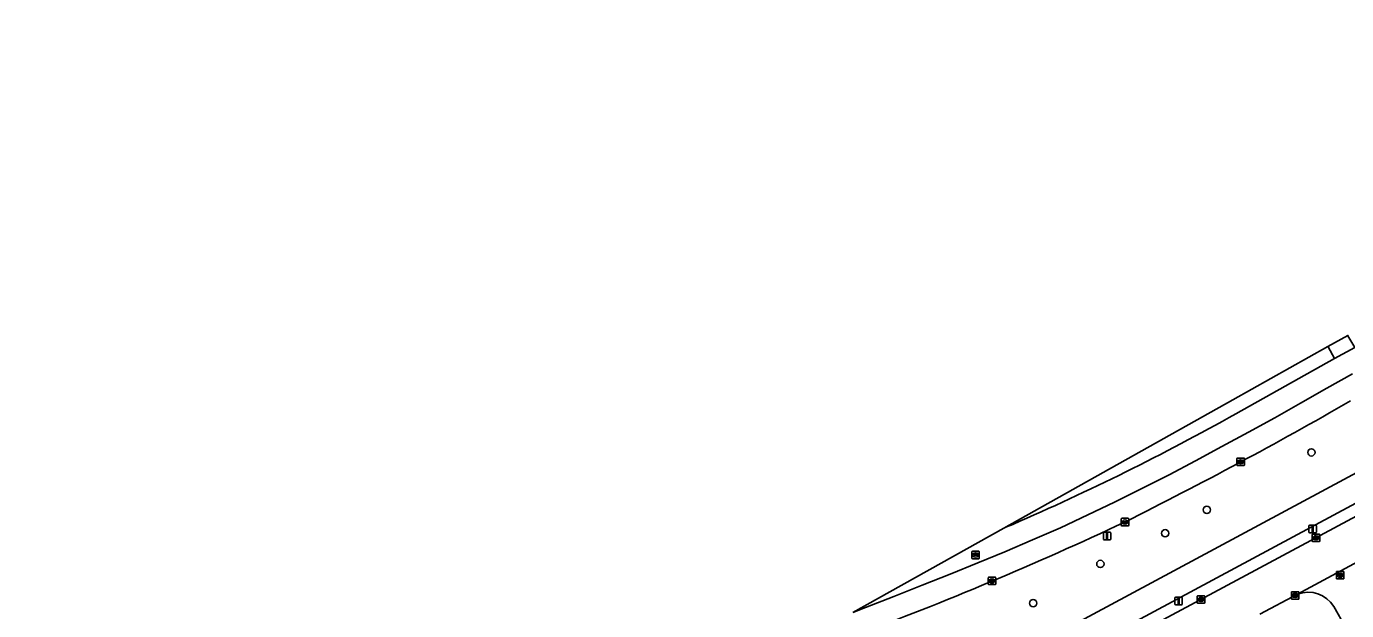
# Model space of a CAD drawing. Extents: x 157793 to 159380, y 380877 to 382313.
# Drawn here: x 158875.5 to 159052.3, y 382069.7 to 382148 of the extents above; entities that cross this region are included whole.
import ezdxf

# ---------------------------------------------------------------- set-up
doc = ezdxf.new("R2010")
doc.units = 0
for name, color, linetype in [('IMGEO_Berm_groen', 7, 'Continuous'), ('IMGEO_Boom', 7, 'Continuous'), ('IMGEO_Fietspad_gesloten', 7, 'Continuous'), ('IMGEO_Kolk', 7, 'Continuous'), ('IMGEO_Lichtmast', 7, 'Continuous'), ('IMGEO_Rijbaan_lokaal_open', 7, 'Continuous'), ('IMGEO_Rijbaan_regionaal_gesloten', 7, 'Continuous'), ('IMGEO_Rioolput', 7, 'Continuous'), ('IMGEO_Voetpad_open', 7, 'Continuous')]:
    doc.layers.add(name, color=color, linetype=linetype)

msp = doc.modelspace()

# ---------------------------------------------------------------- linework, layer by layer
at = {"layer": 'IMGEO_Berm_groen'}
for points in [[(159049.82, 382105.1), (159037.1, 382097.97), (159006.39, 382080.78), (159006.77, 382080.95), (159007.6, 382081.29)], [(159037.48, 382096.1), (159050.71, 382103.51), (159049.84, 382105.07), (159049.82, 382105.1)], [(158881.48, 381995.29), (158888.97, 381999.62), (158897.96, 382004.55), (159057.93, 382090.51)]]:
    msp.add_lwpolyline(points, dxfattribs=at)
msp.add_lwpolyline([(159056.77, 382084.07), (159055.98, 382085.41), (158946.08, 382026.37), (158946.76, 382025.1), (158947.42, 382025.46)], close=True, dxfattribs=at)
for centre, radius, start, end in [((158761.63, 382603.89), 583.87, 296.55278, 299.91884), ((158879.4, 382377.53), 322.79, 293.4007, 299.3238), ((158818.01, 382517.62), 481.65, 290.4378, 295.1409)]:
    msp.add_arc(centre, radius, start, end, dxfattribs=at)
at = {"layer": 'IMGEO_Boom'}
for centre in [(159047.61, 382090.93), (159033.61, 382083.23), (159028.02, 382080.1), (159019.34, 382075.99), (159010.33, 382070.74)]:
    msp.add_circle(centre, 0.489, dxfattribs=at)
at = {"layer": 'IMGEO_Fietspad_gesloten'}
for points in [[(159055.98, 382085.41), (159058.62, 382086.85), (159059.61, 382087.38), (159057.93, 382090.51), (158897.96, 382004.55), (158888.97, 381999.62), (158881.48, 381995.29)], [(158875.47, 381987.33), (158881.21, 381991.01), (158886.04, 381993.98), (158898.81, 382000.86), (158907.71, 382005.78), (158912.66, 382008.42), (158945.02, 382025.8), (158945.7, 382024.54), (158946.76, 382025.1), (158946.08, 382026.37), (159055.98, 382085.41)]]:
    msp.add_lwpolyline(points, dxfattribs=at)
at = {"layer": 'IMGEO_Kolk'}
for p, q in [((159037.64, 382089.24), (159037.64, 382090.09)), ((159037.72, 382090.17), (159038.57, 382090.17)), ((159038.57, 382089.17), (159037.72, 382089.17)), ((159037.9, 382089.66), (159037.9, 382089.67)), ((159037.94, 382089.71), (159038.34, 382089.71)), ((159038.34, 382089.62), (159037.94, 382089.62)), ((159038.13, 382089.95), (159038.15, 382089.95)), ((159038.15, 382089.39), (159038.13, 382089.39)), ((159038.38, 382089.67), (159038.38, 382089.66)), ((159038.64, 382090.09), (159038.64, 382089.24)), ((159022.14, 382081.17), (159022.14, 382082.02)), ((159022.21, 382082.1), (159023.06, 382082.1)), ((159022.63, 382081.88), (159022.65, 382081.88)), ((159023.14, 382082.02), (159023.14, 382081.17)), ((159023.06, 382081.1), (159022.21, 382081.1)), ((159022.4, 382081.59), (159022.4, 382081.6)), ((159022.44, 382081.64), (159022.84, 382081.64)), ((159022.83, 382081.55), (159022.44, 382081.55)), ((159022.65, 382081.32), (159022.62, 382081.32)), ((159022.88, 382081.6), (159022.88, 382081.59)), ((159047.73, 382079.06), (159047.73, 382079.92)), ((159047.81, 382079.99), (159048.66, 382079.99)), ((159048.66, 382078.99), (159047.81, 382078.99)), ((159047.99, 382079.48), (159047.99, 382079.5)), ((159048.03, 382079.53), (159048.43, 382079.53)), ((159048.43, 382079.45), (159048.03, 382079.45)), ((159048.22, 382079.77), (159048.24, 382079.77)), ((159048.24, 382079.21), (159048.22, 382079.21)), ((159048.47, 382079.5), (159048.47, 382079.48)), ((159048.73, 382079.92), (159048.73, 382079.06)), ((159004.33, 382073.29), (159004.33, 382074.15)), ((159004.4, 382074.22), (159005.25, 382074.22)), ((159005.25, 382073.22), (159004.4, 382073.22)), ((159004.58, 382073.71), (159004.58, 382073.73)), ((159005.02, 382073.68), (159004.62, 382073.68)), ((159004.63, 382073.76), (159005.03, 382073.76)), ((159004.81, 382074), (159004.84, 382074)), ((159004.84, 382073.44), (159004.81, 382073.44)), ((159005.07, 382073.73), (159005.07, 382073.71)), ((159005.33, 382074.15), (159005.33, 382073.29)), ((159032.32, 382070.8), (159032.32, 382071.66)), ((159032.39, 382071.73), (159033.25, 382071.73)), ((159032.62, 382071.27), (159033.02, 382071.27)), ((159032.81, 382071.51), (159032.83, 382071.51)), ((159033.32, 382071.66), (159033.32, 382070.8)), ((159044.95, 382071.34), (159044.95, 382072.19)), ((159045.02, 382072.27), (159045.87, 382072.27)), ((159045.87, 382071.27), (159045.02, 382071.27)), ((159045.2, 382071.76), (159045.2, 382071.77)), ((159045.64, 382071.72), (159045.24, 382071.72)), ((159045.25, 382071.81), (159045.64, 382071.81)), ((159045.43, 382072.05), (159045.46, 382072.05)), ((159045.46, 382071.49), (159045.43, 382071.49)), ((159045.69, 382071.77), (159045.69, 382071.76)), ((159045.95, 382072.19), (159045.95, 382071.34)), ((159033.25, 382070.73), (159032.39, 382070.73)), ((159032.58, 382071.22), (159032.58, 382071.24)), ((159033.02, 382071.19), (159032.62, 382071.19)), ((159032.83, 382070.95), (159032.8, 382070.95)), ((159033.06, 382071.24), (159033.06, 382071.22))]:
    msp.add_line(p, q, dxfattribs=at)
for points in [[(159037.64, 382089.24), (159037.64, 382090.09)], [(159037.72, 382090.17), (159038.57, 382090.17)], [(159038.57, 382089.17), (159037.72, 382089.17)], [(159038.64, 382090.09), (159038.64, 382089.24)], [(159022.14, 382081.17), (159022.14, 382082.02)], [(159022.21, 382082.1), (159023.06, 382082.1)], [(159023.14, 382082.02), (159023.14, 382081.17)], [(159023.06, 382081.1), (159022.21, 382081.1)], [(159047.73, 382079.06), (159047.73, 382079.92)], [(159047.81, 382079.99), (159048.66, 382079.99)], [(159048.66, 382078.99), (159047.81, 382078.99)], [(159048.73, 382079.92), (159048.73, 382079.06)], [(159004.33, 382073.29), (159004.33, 382074.15)], [(159004.4, 382074.22), (159005.25, 382074.22)], [(159005.25, 382073.22), (159004.4, 382073.22)], [(159005.33, 382074.15), (159005.33, 382073.29)], [(159032.32, 382070.8), (159032.32, 382071.66)], [(159032.39, 382071.73), (159033.25, 382071.73)], [(159033.32, 382071.66), (159033.32, 382070.8)], [(159044.95, 382071.34), (159044.95, 382072.19)], [(159045.02, 382072.27), (159045.87, 382072.27)], [(159045.87, 382071.27), (159045.02, 382071.27)], [(159045.95, 382072.19), (159045.95, 382071.34)], [(159033.25, 382070.73), (159032.39, 382070.73)]]:
    msp.add_lwpolyline(points, dxfattribs=at)
for centre, radius, start, end in [((159037.72, 382090.09), 0.0765, 91.552, 178.448), ((159037.72, 382090.09), 0.0765, 91.552, 178.448), ((159037.72, 382089.24), 0.0765, 181.552, 268.448), ((159037.72, 382089.24), 0.0765, 181.552, 268.448), ((159037.94, 382089.67), 0.0403, 85.8775, 175.7526), ((159037.94, 382089.66), 0.0366, 178.938, 274.7102), ((159038.35, 382089.67), 0.0386, 1.7309, 96.639), ((159038.34, 382089.67), 0.043, 264.8664, 352.4533), ((159038.57, 382090.09), 0.0765, 1.552, 88.448), ((159038.57, 382090.09), 0.0765, 1.552, 88.448), ((159038.57, 382089.24), 0.0765, 271.552, 358.448), ((159038.57, 382089.24), 0.0765, 271.552, 358.448), ((159022.21, 382082.02), 0.0765, 91.552, 178.448), ((159022.21, 382082.02), 0.0765, 91.552, 178.448), ((159023.06, 382082.02), 0.0765, 1.552, 88.448), ((159023.06, 382082.02), 0.0765, 1.552, 88.448), ((159022.21, 382081.17), 0.0765, 181.552, 268.448), ((159022.21, 382081.17), 0.0765, 181.552, 268.448), ((159022.44, 382081.6), 0.0403, 85.8775, 175.7526), ((159022.43, 382081.59), 0.0366, 178.938, 274.7102), ((159022.84, 382081.6), 0.043, 264.8664, 352.4533), ((159022.84, 382081.6), 0.0386, 1.7309, 96.639), ((159023.06, 382081.17), 0.0765, 271.552, 358.448), ((159023.06, 382081.17), 0.0765, 271.552, 358.448), ((159047.81, 382079.92), 0.0765, 91.552, 178.448), ((159047.81, 382079.92), 0.0765, 91.552, 178.448), ((159047.81, 382079.07), 0.0765, 181.552, 268.448), ((159047.81, 382079.07), 0.0765, 181.552, 268.448), ((159048.03, 382079.49), 0.0403, 85.8775, 175.7526), ((159048.03, 382079.48), 0.0366, 178.938, 274.7102), ((159048.44, 382079.5), 0.0386, 1.7309, 96.639), ((159048.43, 382079.49), 0.043, 264.8664, 352.4533), ((159048.66, 382079.92), 0.0765, 1.552, 88.448), ((159048.66, 382079.92), 0.0765, 1.552, 88.448), ((159048.66, 382079.07), 0.0765, 271.552, 358.448), ((159048.66, 382079.07), 0.0765, 271.552, 358.448), ((159004.4, 382074.15), 0.0765, 91.552, 178.448), ((159004.4, 382074.15), 0.0765, 91.552, 178.448), ((159004.4, 382073.3), 0.0765, 181.552, 268.448), ((159004.4, 382073.3), 0.0765, 181.552, 268.448), ((159004.63, 382073.72), 0.0403, 85.8775, 175.7526), ((159004.62, 382073.71), 0.0366, 178.938, 274.7102), ((159005.03, 382073.72), 0.043, 264.8664, 352.4533), ((159005.03, 382073.73), 0.0386, 1.7309, 96.639), ((159005.25, 382074.15), 0.0765, 1.552, 88.448), ((159005.25, 382074.15), 0.0765, 1.552, 88.448), ((159005.25, 382073.3), 0.0765, 271.552, 358.448), ((159005.25, 382073.3), 0.0765, 271.552, 358.448), ((159032.4, 382071.66), 0.0765, 91.552, 178.448), ((159032.4, 382071.66), 0.0765, 91.552, 178.448), ((159032.62, 382071.23), 0.0403, 85.8775, 175.7526), ((159033.02, 382071.24), 0.0386, 1.7309, 96.639), ((159033.24, 382071.66), 0.0765, 1.552, 88.448), ((159033.24, 382071.66), 0.0765, 1.552, 88.448), ((159045.02, 382072.19), 0.0765, 91.552, 178.448), ((159045.02, 382072.19), 0.0765, 91.552, 178.448), ((159045.02, 382071.34), 0.0765, 181.552, 268.448), ((159045.02, 382071.34), 0.0765, 181.552, 268.448), ((159045.24, 382071.77), 0.0403, 85.8775, 175.7526), ((159045.24, 382071.76), 0.0366, 178.938, 274.7102), ((159045.65, 382071.77), 0.0386, 1.7309, 96.639), ((159045.65, 382071.77), 0.043, 264.8664, 352.4533), ((159045.87, 382072.19), 0.0765, 1.552, 88.448), ((159045.87, 382072.19), 0.0765, 1.552, 88.448), ((159045.87, 382071.34), 0.0765, 271.552, 358.448), ((159045.87, 382071.34), 0.0765, 271.552, 358.448), ((159032.4, 382070.81), 0.0765, 181.552, 268.448), ((159032.4, 382070.81), 0.0765, 181.552, 268.448), ((159032.61, 382071.22), 0.0366, 178.938, 274.7102), ((159033.02, 382071.23), 0.043, 264.8664, 352.4533), ((159033.24, 382070.81), 0.0765, 271.552, 358.448), ((159033.24, 382070.81), 0.0765, 271.552, 358.448)]:
    msp.add_arc(centre, radius, start, end, dxfattribs=at)
for centre, major_axis, ratio, start_param, end_param in [((159038.13, 382089.67), (-0.387, 0.002), 0.722429, 4.712389, 7.853982), ((159038.15, 382089.67), (-0.39, 0.002), 0.717154, 1.570796, 4.712389), ((159022.62, 382081.6), (-0.387, 0.002), 0.722429, 4.712389, 7.853982), ((159022.65, 382081.6), (-0.39, 0.002), 0.717154, 1.570796, 4.712389), ((159048.22, 382079.49), (-0.387, 0.002), 0.722429, 4.712389, 7.853982), ((159048.24, 382079.49), (-0.39, 0.002), 0.717154, 1.570796, 4.712389), ((159004.81, 382073.72), (-0.387, 0.002), 0.722429, 4.712389, 7.853982), ((159004.84, 382073.72), (-0.39, 0.002), 0.717154, 1.570796, 4.712389), ((159032.81, 382071.23), (-0.387, 0.002), 0.722429, 4.712389, 7.853982), ((159032.83, 382071.23), (-0.39, 0.002), 0.717154, 1.570796, 4.712389), ((159045.43, 382071.77), (-0.387, 0.002), 0.722429, 4.712389, 7.853982), ((159045.46, 382071.77), (-0.39, 0.002), 0.717154, 1.570796, 4.712389)]:
    msp.add_ellipse(centre, major_axis=major_axis, ratio=ratio, start_param=start_param, end_param=end_param, dxfattribs=at)
at = {"layer": 'IMGEO_Lichtmast'}
for p, q in [((159019.74, 382079.34), (159019.74, 382080.14)), ((159019.74, 382080.14), (159019.74, 382079.34)), ((159019.84, 382080.24), (159020.63, 382080.24)), ((159020.63, 382080.24), (159019.84, 382080.24)), ((159020.73, 382080.14), (159020.73, 382079.34)), ((159020.73, 382079.34), (159020.73, 382080.14)), ((159047.29, 382080.27), (159047.29, 382081.07)), ((159047.29, 382081.07), (159047.29, 382080.27)), ((159047.39, 382081.17), (159048.18, 382081.17)), ((159048.18, 382081.17), (159047.39, 382081.17)), ((159048.18, 382080.17), (159047.39, 382080.17)), ((159047.39, 382080.17), (159048.18, 382080.17)), ((159048.28, 382081.07), (159048.28, 382080.27)), ((159048.28, 382080.27), (159048.28, 382081.07)), ((159020.63, 382079.24), (159019.84, 382079.24)), ((159019.84, 382079.24), (159020.63, 382079.24)), ((159029.33, 382070.62), (159029.33, 382071.42)), ((159029.33, 382071.42), (159029.33, 382070.62)), ((159029.43, 382071.52), (159030.22, 382071.52)), ((159030.22, 382071.52), (159029.43, 382071.52)), ((159030.32, 382071.42), (159030.32, 382070.62)), ((159030.32, 382070.62), (159030.32, 382071.42)), ((159030.22, 382070.52), (159029.43, 382070.52)), ((159029.43, 382070.52), (159030.22, 382070.52))]:
    msp.add_line(p, q, dxfattribs=at)
for points in [[(159020.16, 382080.11), (159020.31, 382080.11), (159020.31, 382079.36), (159020.16, 382079.36), (159020.16, 382080.11)], [(159047.71, 382081.04), (159047.86, 382081.04), (159047.86, 382080.29), (159047.71, 382080.29), (159047.71, 382081.04)], [(159029.75, 382071.39), (159029.9, 382071.39), (159029.9, 382070.64), (159029.75, 382070.64), (159029.75, 382071.39)]]:
    msp.add_lwpolyline(points, dxfattribs=at)
for centre, start, end in [((159019.84, 382080.14), 90, 180), ((159019.84, 382080.14), 90, 180), ((159020.63, 382080.14), 0, 90), ((159020.63, 382080.14), 360, 90), ((159047.39, 382081.07), 90, 180), ((159047.39, 382081.07), 90, 180), ((159047.39, 382080.27), 180, 270), ((159047.39, 382080.27), 180, 270), ((159048.18, 382081.07), 0, 90), ((159048.18, 382081.07), 360, 90), ((159048.18, 382080.27), 270, 0), ((159048.18, 382080.27), 270, 0), ((159019.84, 382079.34), 180, 270), ((159019.84, 382079.34), 180, 270), ((159020.63, 382079.34), 270, 0), ((159020.63, 382079.34), 270, 0), ((159029.43, 382071.42), 90, 180), ((159029.43, 382071.42), 90, 180), ((159030.22, 382071.42), 0, 90), ((159030.22, 382071.42), 360, 90), ((159029.43, 382070.62), 180, 270), ((159029.43, 382070.62), 180, 270), ((159030.22, 382070.62), 270, 0), ((159030.22, 382070.62), 270, 0)]:
    msp.add_arc(centre, 0.1, start, end, dxfattribs=at)
at = {"layer": 'IMGEO_Rijbaan_lokaal_open'}
for points in [[(159045.77, 382071.94), (159056.79, 382077.88), (159056.84, 382077.91), (159061.09, 382080.18), (159075.86, 382088.09), (159081.37, 382091.04), (159087.55, 382094.34), (159097.59, 382099.89), (159100.36, 382101.53), (159106.98, 382105.61), (159109.68, 382107.32)], [(159091.58, 382102.75), (159059.38, 382085.5), (159056.77, 382084.07), (158947.42, 382025.46)], [(159056.79, 382077.88), (159045.77, 382071.94)], [(159040.69, 382069.25), (159045.77, 382071.94)], [(159050.6, 382070.27), (159052.16, 382067.53), (159053.41, 382065.32), (159062.89, 382047.47), (159067.3, 382049.83), (159063.5, 382056.89), (159058.74, 382065.98)]]:
    msp.add_lwpolyline(points, dxfattribs=at)
msp.add_arc((159047.21, 382068.28), 3.93, 30.4589, 111.5016, dxfattribs=at)
at = {"layer": 'IMGEO_Rijbaan_regionaal_gesloten'}
for points in [[(159130.17, 382148), (159053.41, 382105), (159050.71, 382103.51), (159037.48, 382096.1)], [(158986.16, 382069.47), (158987.87, 382070.14), (158991.69, 382071.64), (158995.48, 382073.13), (158999.23, 382074.63), (159002.92, 382076.12), (159006.56, 382077.63), (159010.24, 382079.21), (159013.98, 382080.84), (159017.68, 382082.57), (159021.23, 382084.27), (159024.9, 382086.08), (159028.55, 382087.94), (159032.1, 382089.8), (159035.63, 382091.7), (159039.19, 382093.66), (159042.7, 382095.58), (159046.16, 382097.51), (159049.69, 382099.53), (159053.14, 382101.45)], [(159053.14, 382101.45), (159049.69, 382099.53), (159046.16, 382097.51), (159042.7, 382095.58), (159039.19, 382093.66), (159035.63, 382091.7), (159032.1, 382089.8), (159028.55, 382087.94), (159024.9, 382086.08), (159021.23, 382084.27), (159017.68, 382082.57), (159013.98, 382080.84), (159010.24, 382079.21), (159006.56, 382077.63), (159002.92, 382076.12), (158999.23, 382074.63), (158995.48, 382073.13), (158991.69, 382071.64), (158987.87, 382070.14), (158986.16, 382069.47)], [(159007.6, 382081.29), (159006.77, 382080.95), (159006.39, 382080.78), (158986.16, 382069.47)]]:
    msp.add_lwpolyline(points, dxfattribs=at)
for centre, radius, start, end in [((158761.63, 382603.89), 583.87, 296.55278, 299.91884), ((158879.4, 382377.53), 322.79, 293.4007, 299.3238), ((158818.01, 382517.62), 481.65, 290.4378, 295.1409)]:
    msp.add_arc(centre, radius, start, end, dxfattribs=at)
at = {"layer": 'IMGEO_Rioolput'}
for p, q in [((159002.12, 382076.77), (159002.12, 382077.62)), ((159002.2, 382077.7), (159003.05, 382077.7)), ((159003.05, 382076.69), (159002.2, 382076.69)), ((159002.38, 382077.19), (159002.38, 382077.2)), ((159002.42, 382077.24), (159002.82, 382077.24)), ((159002.82, 382077.15), (159002.42, 382077.15)), ((159002.61, 382077.47), (159002.64, 382077.47)), ((159002.63, 382076.92), (159002.61, 382076.92)), ((159002.87, 382077.2), (159002.87, 382077.19)), ((159003.12, 382077.62), (159003.12, 382076.77)), ((159050.97, 382074.06), (159050.97, 382074.91)), ((159051.04, 382074.99), (159051.9, 382074.99)), ((159051.97, 382074.91), (159051.97, 382074.06)), ((159051.9, 382073.98), (159051.04, 382073.98)), ((159051.23, 382074.48), (159051.23, 382074.49)), ((159051.27, 382074.53), (159051.67, 382074.53)), ((159051.67, 382074.44), (159051.27, 382074.44)), ((159051.48, 382074.21), (159051.45, 382074.21)), ((159051.46, 382074.76), (159051.48, 382074.76)), ((159051.71, 382074.49), (159051.71, 382074.48))]:
    msp.add_line(p, q, dxfattribs=at)
for points in [[(159002.12, 382076.77), (159002.12, 382077.62)], [(159002.2, 382077.7), (159003.05, 382077.7)], [(159003.05, 382076.69), (159002.2, 382076.69)], [(159003.12, 382077.62), (159003.12, 382076.77)], [(159050.97, 382074.06), (159050.97, 382074.91)], [(159051.04, 382074.99), (159051.9, 382074.99)], [(159051.97, 382074.91), (159051.97, 382074.06)], [(159051.9, 382073.98), (159051.04, 382073.98)]]:
    msp.add_lwpolyline(points, dxfattribs=at)
for centre, radius, start, end in [((159002.2, 382077.62), 0.0765, 91.552, 178.448), ((159002.2, 382077.62), 0.0765, 91.552, 178.448), ((159002.2, 382076.77), 0.0765, 181.552, 268.448), ((159002.2, 382076.77), 0.0765, 181.552, 268.448), ((159002.42, 382077.2), 0.0403, 85.8775, 175.7526), ((159002.42, 382077.19), 0.0366, 178.938, 274.7102), ((159002.83, 382077.2), 0.0386, 1.7309, 96.639), ((159002.82, 382077.19), 0.043, 264.8664, 352.4533), ((159003.05, 382077.62), 0.0765, 1.552, 88.448), ((159003.05, 382077.62), 0.0765, 1.552, 88.448), ((159003.05, 382076.77), 0.0765, 271.552, 358.448), ((159003.05, 382076.77), 0.0765, 271.552, 358.448), ((159051.05, 382074.91), 0.0765, 91.552, 178.448), ((159051.05, 382074.91), 0.0765, 91.552, 178.448), ((159051.89, 382074.91), 0.0765, 1.552, 88.448), ((159051.89, 382074.91), 0.0765, 1.552, 88.448), ((159051.05, 382074.06), 0.0765, 181.552, 268.448), ((159051.05, 382074.06), 0.0765, 181.552, 268.448), ((159051.27, 382074.49), 0.0403, 85.8775, 175.7526), ((159051.26, 382074.48), 0.0366, 178.938, 274.7102), ((159051.67, 382074.49), 0.0386, 1.7309, 96.639), ((159051.67, 382074.48), 0.043, 264.8664, 352.4533), ((159051.89, 382074.06), 0.0765, 271.552, 358.448), ((159051.89, 382074.06), 0.0765, 271.552, 358.448)]:
    msp.add_arc(centre, radius, start, end, dxfattribs=at)
for centre, major_axis, ratio, start_param, end_param in [((159002.61, 382077.19), (-0.387, 0.002), 0.722429, 4.712389, 7.853982), ((159002.63, 382077.19), (-0.39, 0.002), 0.717154, 1.570796, 4.712389), ((159051.46, 382074.48), (-0.387, 0.002), 0.722429, 4.712389, 7.853982), ((159051.48, 382074.48), (-0.39, 0.002), 0.717154, 1.570796, 4.712389)]:
    msp.add_ellipse(centre, major_axis=major_axis, ratio=ratio, start_param=start_param, end_param=end_param, dxfattribs=at)
at = {"layer": 'IMGEO_Voetpad_open'}
msp.add_lwpolyline([(159049.82, 382105.1), (159049.84, 382105.07), (159050.71, 382103.51), (159053.41, 382105), (159052.51, 382106.57), (159052.5, 382106.6)], close=True, dxfattribs=at)
for points in [[(159045.77, 382071.94), (159040.69, 382069.25)], [(159052.16, 382067.53), (159050.6, 382070.27)]]:
    msp.add_lwpolyline(points, dxfattribs=at)
msp.add_arc((159047.21, 382068.28), 3.93, 30.4589, 111.5016, dxfattribs=at)

doc.saveas('drawing.dxf')
